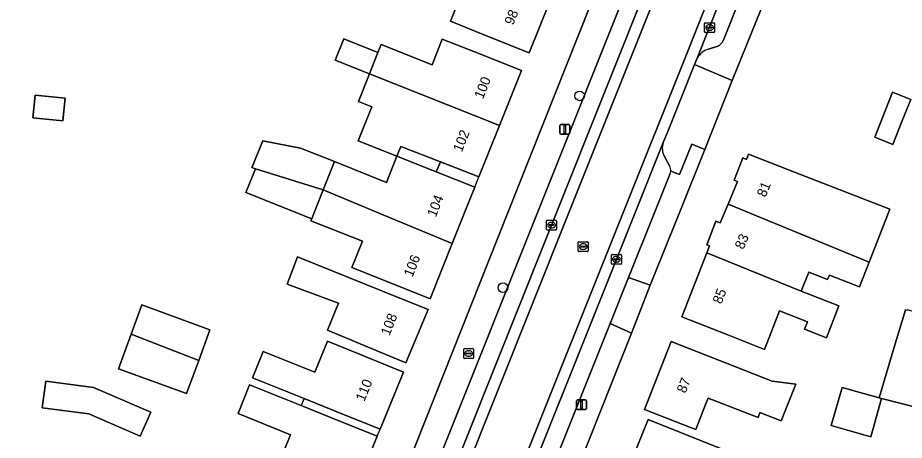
# Model space of a CAD drawing. Extents: x 160023 to 161302, y 384750 to 385707.
# Drawn here: x 160369 to 160458.7, y 384977 to 385019.8 of the extents above; entities that cross this region are included whole.
import ezdxf

# ---------------------------------------------------------------- set-up
doc = ezdxf.new("R2010")
doc.units = 0
for name, color, linetype in [('IMGEO_Boom', 7, 'Continuous'), ('IMGEO_Brandkraan', 7, 'Continuous'), ('IMGEO_Erf', 7, 'Continuous'), ('IMGEO_Kolk', 7, 'Continuous'), ('IMGEO_Lichtmast', 7, 'Continuous'), ('IMGEO_Pand', 7, 'Continuous'), ('IMGEO_Pand_nummerreeks', 7, 'Continuous'), ('IMGEO_Pand_overbouw', 7, 'Continuous'), ('IMGEO_Parkeervlak_open', 7, 'Continuous'), ('IMGEO_Rijbaan_lokaal_open', 7, 'Continuous'), ('IMGEO_Rioolput', 7, 'Continuous'), ('IMGEO_Voetpad_open', 7, 'Continuous')]:
    doc.layers.add(name, color=color, linetype=linetype)

msp = doc.modelspace()

# ---------------------------------------------------------------- linework, layer by layer
at = {"layer": 'IMGEO_Boom'}
for centre in [(160425.866, 385011.916), (160418.102, 384992.479)]:
    msp.add_circle(centre, 0.489, dxfattribs=at)
at = {"layer": 'IMGEO_Brandkraan'}
for p, q in [((160414.13, 384985.373), (160414.13, 384986.225)), ((160414.205, 384986.299), (160415.057, 384986.299)), ((160414.618, 384986.079), (160414.643, 384986.079)), ((160415.131, 384986.225), (160415.131, 384985.373)), ((160415.057, 384985.299), (160414.205, 384985.299)), ((160414.389, 384985.793), (160414.389, 384985.805)), ((160414.827, 384985.756), (160414.429, 384985.756)), ((160414.432, 384985.842), (160414.83, 384985.842)), ((160414.641, 384985.519), (160414.616, 384985.519)), ((160414.873, 384985.805), (160414.873, 384985.793))]:
    msp.add_line(p, q, dxfattribs=at)
for points in [[(160414.13, 384985.373), (160414.13, 384986.225)], [(160414.205, 384986.299), (160415.057, 384986.299)], [(160415.131, 384986.225), (160415.131, 384985.373)], [(160415.057, 384985.299), (160414.205, 384985.299)]]:
    msp.add_lwpolyline(points, dxfattribs=at)
for centre, radius, start, end in [((160414.207, 384986.223), 0.0765, 91.55205, 178.44795), ((160414.207, 384986.223), 0.0765, 91.55205, 178.44795), ((160415.055, 384986.223), 0.0765, 1.55205, 88.44795), ((160415.055, 384986.223), 0.0765, 1.55205, 88.44795), ((160414.207, 384985.375), 0.0765, 181.55205, 268.44795), ((160414.207, 384985.375), 0.0765, 181.55205, 268.44795), ((160414.429, 384985.802), 0.0403, 85.87752, 175.75265), ((160414.426, 384985.792), 0.0366, 178.93798, 274.71019), ((160414.83, 384985.799), 0.043, 264.86636, 352.45326), ((160414.834, 384985.804), 0.0386, 1.73085, 96.63898), ((160415.055, 384985.375), 0.0765, 271.55205, 358.44795), ((160415.055, 384985.375), 0.0765, 271.55205, 358.44795)]:
    msp.add_arc(centre, radius, start, end, dxfattribs=at)
for centre, major_axis, ratio, start_param, end_param in [((160414.617, 384985.799), (-0.387, 0.002), 0.722429, 4.712389, 7.853982), ((160414.642, 384985.799), (-0.39, 0.002), 0.717154, 1.570796, 4.712389)]:
    msp.add_ellipse(centre, major_axis=major_axis, ratio=ratio, start_param=start_param, end_param=end_param, dxfattribs=at)
at = {"layer": 'IMGEO_Erf'}
for points in [[(160458.726, 385056.493), (160441.331, 385013.476), (160438.559, 385006.481), (160435.95, 385000), (160433.025, 384992.731), (160431.128, 384987.859), (160426.923, 384977.317), (160416.629, 384951.506), (160416.272, 384950.612), (160420.254, 384949.022), (160420.765, 384948.818), (160420.709, 384948.678), (160422.38, 384948.009), (160422.436, 384948.148), (160422.695, 384948.044), (160432.074, 384944.348), (160432.335, 384944.246), (160435.835, 384942.822), (160436.171, 384942.686)], [(160365.562, 384921.626), (160372.073, 384919.069), (160373.253, 384922.072), (160377.383, 384920.45), (160382.036, 384918.622), (160382.35, 384919.492), (160386.007, 384917.894), (160418.576, 385000), (160436.61, 385045.463)], [(160422.854, 385021.485), (160420.753, 385016.287), (160416.114, 385018.15), (160412.788, 385019.485), (160413.898, 385022.249)], [(160472.11, 384977.254), (160456.446, 384981.235), (160455.352, 384977.358), (160451.352, 384978.487), (160452.446, 384982.364), (160456.213, 384981.301), (160457.635, 384986.088), (160458.861, 384990.214)], [(160430.518, 384973.428), (160432.798, 384979.114), (160437.439, 384977.254), (160440.566, 384976)]]:
    msp.add_lwpolyline(points, dxfattribs=at)
for points in [[(160407.368, 385005.796), (160403.438, 385007.353), (160404.819, 385010.813), (160403.473, 385011.35), (160404.587, 385014.142), (160401.114, 385015.521), (160401.148, 385015.606), (160401.978, 385017.686), (160405.449, 385016.301), (160405.773, 385017.113), (160410.923, 385015.058), (160411.965, 385017.669), (160415.327, 385016.328), (160419.97, 385014.475), (160417.752, 385008.916), (160415.678, 385003.719), (160411.766, 385005.231), (160407.759, 385006.778)], [(160457.596, 385006.993), (160455.755, 385007.721), (160457.56, 385012.29), (160459.401, 385011.562), (160458.514, 385009.317)], [(160370.723, 385011.998), (160373.759, 385011.681), (160373.518, 385009.373), (160370.482, 385009.69)], [(160393.035, 385004.53), (160392.685, 385004.64), (160392.723, 385004.737), (160393.774, 385007.368), (160397.605, 385006.622), (160401.051, 385005.247), (160406.311, 385003.148), (160407.368, 385005.796), (160411.355, 385004.217), (160415.259, 385002.67), (160414.194, 385000), (160412.977, 384996.95), (160410.741, 384991.348), (160406.097, 384993.201), (160402.805, 384994.514), (160403.869, 384997.18), (160398.661, 384999.259), (160398.737, 384999.449), (160392.069, 385002.111)], [(160457.286, 385000.428), (160457.12, 385000), (160455.197, 384995.059), (160454.226, 384992.562), (160451.159, 384993.754), (160450.985, 384993.307), (160449.07, 384994.052), (160448.316, 384992.112), (160452.112, 384990.635), (160450.855, 384987.403), (160448.659, 384988.257), (160448.958, 384989.024), (160446.104, 384990.134), (160444.583, 384986.223), (160440.886, 384987.701), (160436.226, 384989.513), (160438.746, 384995.992), (160439.028, 384996.718), (160438.756, 384996.824), (160439.681, 384999.201), (160440.087, 384999.046), (160440.494, 385000), (160440.899, 385000.949), (160441.873, 385003.232), (160441.511, 385003.373), (160442.386, 385005.624), (160442.764, 385005.477), (160442.967, 385005.997), (160447.627, 385004.185)], [(160401.467, 384990.904), (160396.252, 384992.82), (160397.3, 384995.607), (160405.895, 384992.126), (160410.529, 384990.249), (160408.265, 384984.843), (160403.654, 384986.775), (160400.322, 384988.171)], [(160381.532, 384990.719), (160388.427, 384988.209), (160387.293, 384985.094), (160386.074, 384981.742), (160379.178, 384984.252), (160380.45, 384987.748)], [(160399.047, 384983.902), (160400.321, 384987.047), (160403.4, 384985.788), (160408.027, 384983.896), (160405.676, 384978.145), (160401.035, 384980.005), (160397.969, 384981.242), (160392.75, 384983.348), (160393.832, 384986.016)], [(160447.751, 384982.697), (160446.285, 384978.972), (160444.136, 384979.818), (160444.059, 384979.623), (160443.935, 384979.307), (160438.897, 384981.29), (160438.632, 384980.617), (160437.635, 384978.085), (160437.1, 384978.296), (160432.447, 384980.127), (160435.157, 384987.011), (160445.383, 384982.986)], [(160371.804, 384983.005), (160376.65, 384982.369), (160381.518, 384980.245), (160381.731, 384980.152), (160382.431, 384979.847), (160381.373, 384977.421), (160376.17, 384979.691), (160371.451, 384980.31)], [(160397.669, 384980.514), (160400.738, 384979.279), (160405.384, 384977.432), (160403.06, 384971.748), (160398.432, 384973.64), (160395.491, 384974.843), (160396.6, 384977.566), (160391.28, 384979.721), (160392.451, 384982.613)]]:
    msp.add_lwpolyline(points, close=True, dxfattribs=at)
at = {"layer": 'IMGEO_Kolk'}
for p, q in [((160438.523, 385018.406), (160438.523, 385019.258)), ((160438.598, 385019.332), (160439.45, 385019.332)), ((160439.524, 385019.258), (160439.524, 385018.406)), ((160439.45, 385018.332), (160438.598, 385018.332)), ((160438.782, 385018.826), (160438.782, 385018.838)), ((160439.22, 385018.789), (160438.822, 385018.789)), ((160438.825, 385018.875), (160439.223, 385018.875)), ((160439.034, 385018.552), (160439.009, 385018.552)), ((160439.011, 385019.112), (160439.036, 385019.112)), ((160439.266, 385018.838), (160439.266, 385018.826)), ((160422.525, 384998.392), (160422.525, 384999.244)), ((160422.6, 384999.318), (160423.452, 384999.318)), ((160422.784, 384998.812), (160422.784, 384998.824)), ((160423.222, 384998.775), (160422.824, 384998.775)), ((160422.827, 384998.861), (160423.225, 384998.861)), ((160423.036, 384998.538), (160423.011, 384998.538)), ((160423.013, 384999.098), (160423.038, 384999.098)), ((160423.268, 384998.824), (160423.268, 384998.812)), ((160423.526, 384999.244), (160423.526, 384998.392)), ((160423.452, 384998.318), (160422.6, 384998.318)), ((160429.176, 384995.85), (160430.028, 384995.85)), ((160429.101, 384994.924), (160429.101, 384995.776)), ((160429.36, 384995.344), (160429.36, 384995.356)), ((160429.798, 384995.307), (160429.4, 384995.307)), ((160429.403, 384995.393), (160429.801, 384995.393)), ((160429.612, 384995.07), (160429.587, 384995.07)), ((160429.589, 384995.63), (160429.614, 384995.63)), ((160429.844, 384995.356), (160429.844, 384995.344)), ((160430.102, 384995.776), (160430.102, 384994.924)), ((160430.028, 384994.85), (160429.176, 384994.85))]:
    msp.add_line(p, q, dxfattribs=at)
for points in [[(160438.523, 385018.406), (160438.523, 385019.258)], [(160438.598, 385019.332), (160439.45, 385019.332)], [(160439.524, 385019.258), (160439.524, 385018.406)], [(160439.45, 385018.332), (160438.598, 385018.332)], [(160422.525, 384998.392), (160422.525, 384999.244)], [(160422.6, 384999.318), (160423.452, 384999.318)], [(160423.526, 384999.244), (160423.526, 384998.392)], [(160423.452, 384998.318), (160422.6, 384998.318)], [(160429.176, 384995.85), (160430.028, 384995.85)], [(160429.101, 384994.924), (160429.101, 384995.776)], [(160430.102, 384995.776), (160430.102, 384994.924)], [(160430.028, 384994.85), (160429.176, 384994.85)]]:
    msp.add_lwpolyline(points, dxfattribs=at)
for centre, radius, start, end in [((160438.6, 385019.256), 0.0765, 91.55205, 178.44795), ((160438.6, 385019.256), 0.0765, 91.55205, 178.44795), ((160439.448, 385019.256), 0.0765, 1.55205, 88.44795), ((160439.448, 385019.256), 0.0765, 1.55205, 88.44795), ((160438.6, 385018.408), 0.0765, 181.55205, 268.44795), ((160438.6, 385018.408), 0.0765, 181.55205, 268.44795), ((160438.822, 385018.835), 0.0403, 85.87752, 175.75265), ((160438.819, 385018.825), 0.0366, 178.93798, 274.71019), ((160439.223, 385018.832), 0.043, 264.86636, 352.45326), ((160439.227, 385018.837), 0.0386, 1.73085, 96.63898), ((160439.448, 385018.408), 0.0765, 271.55205, 358.44795), ((160439.448, 385018.408), 0.0765, 271.55205, 358.44795), ((160422.602, 384999.242), 0.0765, 91.55205, 178.44795), ((160422.602, 384999.242), 0.0765, 91.55205, 178.44795), ((160422.824, 384998.821), 0.0403, 85.87752, 175.75265), ((160422.821, 384998.811), 0.0366, 178.93798, 274.71019), ((160423.225, 384998.818), 0.043, 264.86636, 352.45326), ((160423.229, 384998.823), 0.0386, 1.73085, 96.63898), ((160423.45, 384999.242), 0.0765, 1.55205, 88.44795), ((160423.45, 384999.242), 0.0765, 1.55205, 88.44795), ((160422.602, 384998.394), 0.0765, 181.55205, 268.44795), ((160422.602, 384998.394), 0.0765, 181.55205, 268.44795), ((160423.45, 384998.394), 0.0765, 271.55205, 358.44795), ((160423.45, 384998.394), 0.0765, 271.55205, 358.44795), ((160429.178, 384995.774), 0.0765, 91.55205, 178.44795), ((160429.178, 384995.774), 0.0765, 91.55205, 178.44795), ((160430.026, 384995.774), 0.0765, 1.55205, 88.44795), ((160430.026, 384995.774), 0.0765, 1.55205, 88.44795), ((160429.4, 384995.353), 0.0403, 85.87752, 175.75265), ((160429.397, 384995.343), 0.0366, 178.93798, 274.71019), ((160429.801, 384995.35), 0.043, 264.86636, 352.45326), ((160429.805, 384995.355), 0.0386, 1.73085, 96.63898), ((160429.178, 384994.926), 0.0765, 181.55205, 268.44795), ((160429.178, 384994.926), 0.0765, 181.55205, 268.44795), ((160430.026, 384994.926), 0.0765, 271.55205, 358.44795), ((160430.026, 384994.926), 0.0765, 271.55205, 358.44795)]:
    msp.add_arc(centre, radius, start, end, dxfattribs=at)
for centre, major_axis, ratio, start_param, end_param in [((160439.01, 385018.832), (-0.387, 0.002), 0.722429, 4.712389, 7.853982), ((160439.035, 385018.832), (-0.39, 0.002), 0.717154, 1.570796, 4.712389), ((160423.012, 384998.818), (-0.387, 0.002), 0.722429, 4.712389, 7.853982), ((160423.037, 384998.818), (-0.39, 0.002), 0.717154, 1.570796, 4.712389), ((160429.588, 384995.35), (-0.387, 0.002), 0.722429, 4.712389, 7.853982), ((160429.613, 384995.35), (-0.39, 0.002), 0.717154, 1.570796, 4.712389)]:
    msp.add_ellipse(centre, major_axis=major_axis, ratio=ratio, start_param=start_param, end_param=end_param, dxfattribs=at)
at = {"layer": 'IMGEO_Lichtmast'}
for p, q in [((160423.881, 385008.12), (160423.881, 385008.92)), ((160423.881, 385008.92), (160423.881, 385008.12)), ((160423.981, 385009.02), (160424.771, 385009.02)), ((160424.771, 385009.02), (160423.981, 385009.02)), ((160424.871, 385008.92), (160424.871, 385008.12)), ((160424.871, 385008.12), (160424.871, 385008.92)), ((160424.771, 385008.02), (160423.981, 385008.02)), ((160423.981, 385008.02), (160424.771, 385008.02)), ((160425.565, 384980.213), (160425.565, 384981.013)), ((160425.565, 384981.013), (160425.565, 384980.213)), ((160425.665, 384981.113), (160426.455, 384981.113)), ((160426.455, 384981.113), (160425.665, 384981.113)), ((160426.555, 384981.013), (160426.555, 384980.213)), ((160426.555, 384980.213), (160426.555, 384981.013)), ((160426.455, 384980.113), (160425.665, 384980.113)), ((160425.665, 384980.113), (160426.455, 384980.113))]:
    msp.add_line(p, q, dxfattribs=at)
for points in [[(160424.301, 385008.895), (160424.451, 385008.895), (160424.451, 385008.145), (160424.301, 385008.145), (160424.301, 385008.895)], [(160425.985, 384980.988), (160426.135, 384980.988), (160426.135, 384980.238), (160425.985, 384980.238), (160425.985, 384980.988)]]:
    msp.add_lwpolyline(points, dxfattribs=at)
for centre, start, end in [((160423.981, 385008.92), 90, 180), ((160423.981, 385008.92), 90, 180), ((160424.771, 385008.92), 0, 90), ((160424.771, 385008.92), 360, 90), ((160423.981, 385008.12), 180, 270), ((160423.981, 385008.12), 180, 270), ((160424.771, 385008.12), 270, 0), ((160424.771, 385008.12), 270, 0), ((160425.665, 384981.013), 90, 180), ((160425.665, 384981.013), 90, 180), ((160426.455, 384981.013), 0, 90), ((160426.455, 384981.013), 360, 90), ((160425.665, 384980.213), 180, 270), ((160425.665, 384980.213), 180, 270), ((160426.455, 384980.213), 270, 0), ((160426.455, 384980.213), 270, 0)]:
    msp.add_arc(centre, 0.1, start, end, dxfattribs=at)
at = {"layer": 'IMGEO_Pand'}
for points in [[(160409.806, 385026.839), (160408.787, 385024.302), (160413.898, 385022.249), (160412.788, 385019.485), (160416.114, 385018.15), (160420.753, 385016.287), (160422.854, 385021.485)], [(160405.449, 385016.301), (160401.978, 385017.686), (160401.148, 385015.606), (160401.114, 385015.521), (160404.587, 385014.142)], [(160415.327, 385016.328), (160411.965, 385017.669), (160410.923, 385015.058), (160405.773, 385017.113), (160405.449, 385016.301), (160404.587, 385014.142), (160417.752, 385008.916), (160419.97, 385014.475)], [(160417.752, 385008.916), (160404.587, 385014.142), (160403.473, 385011.35), (160404.819, 385010.813), (160403.438, 385007.353), (160407.368, 385005.796), (160407.759, 385006.778), (160411.766, 385005.231), (160415.678, 385003.719)], [(160455.755, 385007.721), (160457.596, 385006.993), (160458.514, 385009.317), (160459.401, 385011.562), (160457.56, 385012.29)], [(160370.482, 385009.69), (160373.518, 385009.373), (160373.759, 385011.681), (160370.723, 385011.998)], [(160393.035, 385004.53), (160393.499, 385004.385), (160399.907, 385002.38), (160401.051, 385005.247), (160397.605, 385006.622), (160393.774, 385007.368), (160392.723, 385004.737), (160392.685, 385004.64)], [(160411.355, 385004.217), (160407.368, 385005.796), (160406.311, 385003.148), (160401.051, 385005.247), (160399.907, 385002.38), (160405.635, 385000), (160412.977, 384996.95), (160414.194, 385000), (160415.259, 385002.67)], [(160455.197, 384995.059), (160457.12, 385000), (160457.286, 385000.428), (160447.627, 385004.185), (160442.967, 385005.997), (160442.764, 385005.477), (160442.386, 385005.624), (160441.511, 385003.373), (160441.873, 385003.232), (160440.899, 385000.949), (160443.204, 385000)], [(160393.035, 385004.53), (160392.069, 385002.111), (160398.737, 384999.449), (160398.957, 385000), (160399.907, 385002.38), (160393.499, 385004.385)], [(160412.977, 384996.95), (160405.635, 385000), (160399.907, 385002.38), (160398.957, 385000), (160398.737, 384999.449), (160398.661, 384999.259), (160403.869, 384997.18), (160402.805, 384994.514), (160406.097, 384993.201), (160410.741, 384991.348)], [(160455.197, 384995.059), (160443.204, 385000), (160440.899, 385000.949), (160440.494, 385000), (160440.087, 384999.046), (160439.681, 384999.201), (160438.756, 384996.824), (160439.028, 384996.718), (160438.746, 384995.992), (160448.316, 384992.112), (160449.07, 384994.052), (160450.985, 384993.307), (160451.159, 384993.754), (160454.226, 384992.562)], [(160448.316, 384992.112), (160438.746, 384995.992), (160436.226, 384989.513), (160440.886, 384987.701), (160444.583, 384986.223), (160446.104, 384990.134), (160448.958, 384989.024), (160448.659, 384988.257), (160450.855, 384987.403), (160452.112, 384990.635)], [(160403.654, 384986.775), (160408.265, 384984.843), (160410.529, 384990.249), (160405.895, 384992.126), (160397.3, 384995.607), (160396.252, 384992.82), (160401.467, 384990.904), (160400.322, 384988.171)], [(160387.293, 384985.094), (160388.427, 384988.209), (160381.532, 384990.719), (160380.45, 384987.748)], [(160475.289, 384985.606), (160467.985, 384987.693), (160468.01, 384987.781), (160462.364, 384989.327), (160459.049, 384990.235), (160459.029, 384990.166), (160458.861, 384990.214), (160457.635, 384986.088), (160456.213, 384981.301), (160456.211, 384981.295), (160456.446, 384981.235), (160472.11, 384977.254), (160472.241, 384977.587), (160473.111, 384979.877), (160474.737, 384984.155)], [(160380.45, 384987.748), (160379.178, 384984.252), (160386.074, 384981.742), (160387.293, 384985.094)], [(160408.027, 384983.896), (160403.4, 384985.788), (160400.321, 384987.047), (160399.047, 384983.902), (160393.832, 384986.016), (160392.75, 384983.348), (160397.969, 384981.242), (160401.035, 384980.005), (160405.676, 384978.145)], [(160437.635, 384978.085), (160438.632, 384980.617), (160438.897, 384981.29), (160443.935, 384979.307), (160444.059, 384979.623), (160444.136, 384979.818), (160446.285, 384978.972), (160447.751, 384982.697), (160445.383, 384982.986), (160435.157, 384987.011), (160432.447, 384980.127), (160437.1, 384978.296)], [(160381.373, 384977.421), (160382.431, 384979.847), (160381.731, 384980.152), (160381.518, 384980.245), (160376.65, 384982.369), (160371.804, 384983.005), (160371.451, 384980.31), (160376.17, 384979.691)], [(160405.384, 384977.432), (160400.738, 384979.279), (160397.669, 384980.514), (160392.451, 384982.613), (160391.28, 384979.721), (160396.6, 384977.566), (160395.491, 384974.843), (160398.432, 384973.64), (160403.06, 384971.748)], [(160456.446, 384981.235), (160456.211, 384981.295), (160456.213, 384981.301), (160452.446, 384982.364), (160451.352, 384978.487), (160455.352, 384977.358)], [(160440.11, 384969.581), (160440.73, 384971.126), (160441.5, 384970.815), (160442.249, 384972.682), (160445.108, 384971.526), (160446.127, 384974.067), (160443.926, 384974.64), (160440.566, 384976), (160437.439, 384977.254), (160432.798, 384979.114), (160430.518, 384973.428)]]:
    msp.add_lwpolyline(points, close=True, dxfattribs=at)
at = {"layer": 'IMGEO_Pand_overbouw'}
for points in [[(160411.766, 385005.231), (160407.759, 385006.778), (160407.368, 385005.796), (160411.355, 385004.217)], [(160411.355, 385004.217), (160415.259, 385002.67), (160415.678, 385003.719), (160411.766, 385005.231)], [(160401.035, 384980.005), (160397.969, 384981.242), (160397.669, 384980.514), (160400.738, 384979.279), (160405.384, 384977.432), (160405.676, 384978.145)]]:
    msp.add_lwpolyline(points, close=True, dxfattribs=at)
at = {"layer": 'IMGEO_Parkeervlak_open'}
for points in [[(160455.854, 385061.298), (160450.033, 385046.622), (160437.787, 385015.747)], [(160440.413, 385017.495), (160456.521, 385057.978)], [(160423.495, 385000), (160443.146, 385049.264), (160444.082, 385051.611), (160444.275, 385052.096)], [(160441.621, 385050.24), (160421.572, 385000), (160394.613, 384932.443), (160392.369, 384926.82), (160387.031, 384913.444)], [(160438.907, 385016.642), (160439.861, 385016.964)], [(160434.346, 385007.194), (160431.47, 385000), (160386.339, 384887.1), (160382.619, 384876.93)], [(160434.975, 385004.827), (160434.504, 385005.712)], [(160400.371, 384917.283), (160402.889, 384923.544), (160405.435, 384929.996), (160407.425, 384934.937), (160407.909, 384936.149), (160413.481, 384950.096), (160414.395, 384952.383), (160424.716, 384978.214), (160428.955, 384988.826), (160430.829, 384993.516), (160433.421, 385000), (160435.044, 385004.062)], [(160387.693, 384910.244), (160423.495, 385000)]]:
    msp.add_lwpolyline(points, dxfattribs=at)
for centre, radius, start, end in [((160439.275, 385018.126), 1.301, 296.77102, 331.00726), ((160439.445, 385014.821), 1.899, 106.4532, 150.804), ((160435.887, 385006.609), 1.649, 159.21486, 212.95608), ((160434.232, 385004.373), 0.87, 354.10948, 31.41695), ((160434.203, 385004.384), 0.901, 339.04151, 353.61588)]:
    msp.add_arc(centre, radius, start, end, dxfattribs=at)
at = {"layer": 'IMGEO_Rijbaan_lokaal_open'}
for points in [[(160424.752, 385000), (160444.248, 385048.841), (160443.146, 385049.264), (160423.495, 385000), (160387.693, 384910.244), (160386.94, 384907.618), (160386.194, 384904.906), (160384.663, 384899.459), (160384.45, 384898.732), (160384.332, 384898.414), (160385.418, 384898), (160385.618, 384898.566), (160388.819, 384909.958)], [(160430.241, 385000), (160436.681, 385016.096), (160448.949, 385047.038), (160444.248, 385048.841), (160424.752, 385000), (160388.819, 384909.958), (160385.618, 384898.566), (160385.418, 384898), (160388.913, 384896.667)]]:
    msp.add_lwpolyline(points, close=True, dxfattribs=at)
for points in [[(160431.47, 385000), (160434.346, 385007.194), (160434.727, 385008.141), (160437.516, 385015.078), (160437.787, 385015.747), (160450.033, 385046.622), (160448.949, 385047.038), (160436.681, 385016.096), (160430.241, 385000), (160388.913, 384896.667), (160386.013, 384889.416), (160385.258, 384887.528)], [(160380.216, 384869.227), (160382.619, 384876.93), (160386.339, 384887.1), (160431.47, 385000)]]:
    msp.add_lwpolyline(points, dxfattribs=at)
at = {"layer": 'IMGEO_Rioolput'}
for p, q in [((160425.729, 384996.206), (160425.729, 384997.058)), ((160425.804, 384997.132), (160426.656, 384997.132)), ((160426.217, 384996.912), (160426.242, 384996.912)), ((160426.73, 384997.058), (160426.73, 384996.206)), ((160426.656, 384996.132), (160425.804, 384996.132)), ((160425.988, 384996.626), (160425.988, 384996.638)), ((160426.426, 384996.589), (160426.028, 384996.589)), ((160426.031, 384996.675), (160426.429, 384996.675)), ((160426.24, 384996.352), (160426.215, 384996.352)), ((160426.472, 384996.638), (160426.472, 384996.626))]:
    msp.add_line(p, q, dxfattribs=at)
for points in [[(160425.729, 384996.206), (160425.729, 384997.058)], [(160425.804, 384997.132), (160426.656, 384997.132)], [(160426.73, 384997.058), (160426.73, 384996.206)], [(160426.656, 384996.132), (160425.804, 384996.132)]]:
    msp.add_lwpolyline(points, dxfattribs=at)
for centre, radius, start, end in [((160425.806, 384997.056), 0.0765, 91.55205, 178.44795), ((160425.806, 384997.056), 0.0765, 91.55205, 178.44795), ((160426.654, 384997.056), 0.0765, 1.55205, 88.44795), ((160426.654, 384997.056), 0.0765, 1.55205, 88.44795), ((160425.806, 384996.208), 0.0765, 181.55205, 268.44795), ((160425.806, 384996.208), 0.0765, 181.55205, 268.44795), ((160426.028, 384996.635), 0.0403, 85.87752, 175.75265), ((160426.025, 384996.625), 0.0366, 178.93798, 274.71019), ((160426.429, 384996.632), 0.043, 264.86636, 352.45326), ((160426.433, 384996.637), 0.0386, 1.73085, 96.63898), ((160426.654, 384996.208), 0.0765, 271.55205, 358.44795), ((160426.654, 384996.208), 0.0765, 271.55205, 358.44795)]:
    msp.add_arc(centre, radius, start, end, dxfattribs=at)
for centre, major_axis, ratio, start_param, end_param in [((160426.216, 384996.632), (-0.387, 0.002), 0.722429, 4.712389, 7.853982), ((160426.241, 384996.632), (-0.39, 0.002), 0.717154, 1.570796, 4.712389)]:
    msp.add_ellipse(centre, major_axis=major_axis, ratio=ratio, start_param=start_param, end_param=end_param, dxfattribs=at)
at = {"layer": 'IMGEO_Voetpad_open'}
for points in [[(160456.521, 385057.978), (160440.413, 385017.495)], [(160437.787, 385015.747), (160437.516, 385015.078), (160441.331, 385013.476), (160458.726, 385056.493)], [(160440.026, 385054.075), (160436.98, 385046.397), (160436.61, 385045.463), (160418.576, 385000), (160386.007, 384917.894), (160379.738, 384902.09), (160376.921, 384903.209), (160374.691, 384897.666), (160377.472, 384896.55), (160375.717, 384892.348), (160372.439, 384884.099), (160364.181, 384863.317)], [(160387.031, 384913.444), (160392.369, 384926.82), (160391.905, 384927.005), (160394.149, 384932.628), (160394.613, 384932.443), (160421.572, 385000), (160441.621, 385050.24)], [(160439.861, 385016.964), (160438.907, 385016.642)], [(160435.098, 385004.284), (160436, 385003.945), (160437.25, 385007.027), (160438.559, 385006.481), (160441.331, 385013.476), (160437.516, 385015.078), (160434.727, 385008.141), (160434.346, 385007.194)], [(160435.044, 385004.062), (160433.421, 385000), (160430.829, 384993.516), (160433.025, 384992.731), (160435.95, 385000), (160438.559, 385006.481), (160437.25, 385007.027), (160436, 385003.945), (160435.098, 385004.284)], [(160434.504, 385005.712), (160434.975, 385004.827)]]:
    msp.add_lwpolyline(points, dxfattribs=at)
for points in [[(160431.128, 384987.859), (160433.025, 384992.731), (160430.829, 384993.516), (160428.955, 384988.826)], [(160426.923, 384977.317), (160431.128, 384987.859), (160428.955, 384988.826), (160424.716, 384978.214), (160414.395, 384952.383), (160413.481, 384950.096), (160415.733, 384949.26), (160416.272, 384950.612), (160416.629, 384951.506)]]:
    msp.add_lwpolyline(points, close=True, dxfattribs=at)
for centre, radius, start, end in [((160439.275, 385018.126), 1.301, 296.77102, 331.00726), ((160439.445, 385014.821), 1.899, 106.4532, 150.804), ((160435.887, 385006.609), 1.649, 159.21486, 212.95608), ((160434.232, 385004.373), 0.87, 354.10948, 31.41695), ((160434.203, 385004.384), 0.901, 339.04151, 353.61588)]:
    msp.add_arc(centre, radius, start, end, dxfattribs=at)

# ---------------------------------------------------------------- texts
at = {"layer": 'IMGEO_Pand_nummerreeks'}
for s, rotation, p in [('98', 67.99269, (160419.138, 385019.015)), ('100', 68.245, (160416.081, 385011.528)), ('102', 68.245, (160413.933, 385006.144)), ('81', 67.72212, (160444.699, 385001.57)), ('104', 68.24572, (160411.299, 384999.548)), ('83', 66.54433, (160442.45, 384996.28)), ('106', 68.57732, (160408.945, 384993.479)), ('85', 68.74819, (160440.226, 384990.747)), ('108', 68.57862, (160406.616, 384987.539)), ('87', 68.51429, (160436.594, 384981.707)), ('110', 67.76372, (160404.067, 384980.87))]:
    msp.add_text(s, height=1, rotation=rotation, dxfattribs=at).set_placement(p)

doc.saveas('drawing.dxf')
